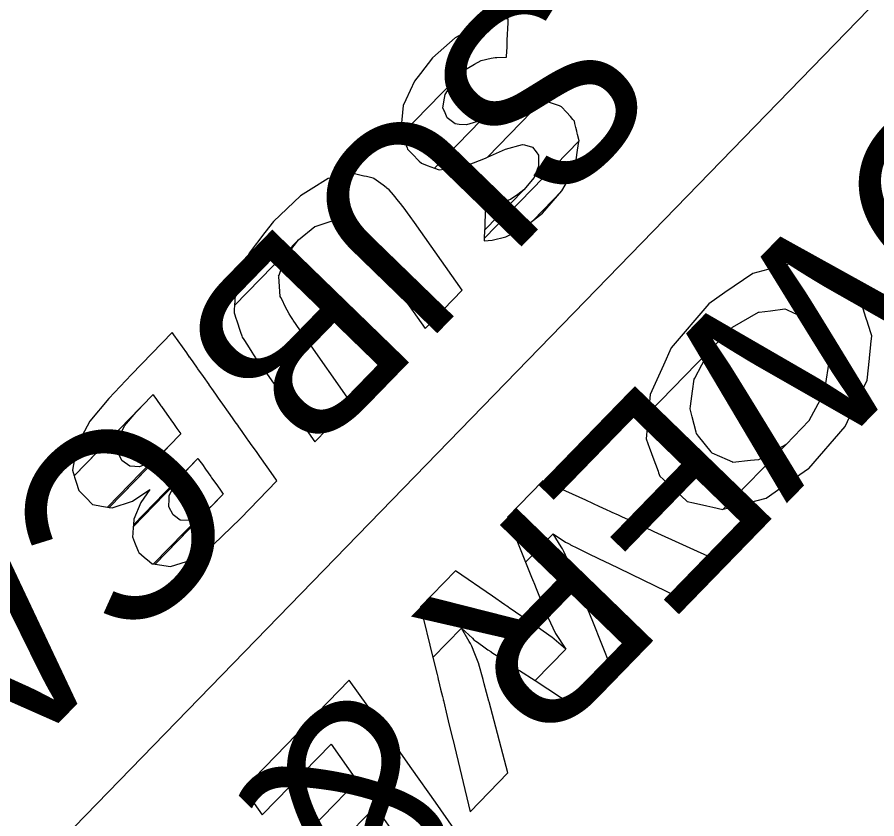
# Model space of a CAD drawing. Extents: x 3962991 to 3983549, y 181631 to 204078.
# Drawn here: x 3971454.7 to 3971644.1, y 195977.6 to 196154.3 of the extents above; entities that cross this region are included whole.
import ezdxf

# ---------------------------------------------------------------- set-up
doc = ezdxf.new("R2010")
doc.units = 0
for name, color, linetype in [('V-ANNO-MASK', 7, 'Continuous'), ('V-ANNO-MASK2', 7, 'Continuous'), ('V-UTIL-IDEN', 7, 'Continuous'), ('V-UTIL-LINE', 7, 'Continuous')]:
    doc.layers.add(name, color=color, linetype=linetype)

msp = doc.modelspace()

# ---------------------------------------------------------------- linework, layer by layer
at = {"layer": 'V-ANNO-MASK'}
for points in [[(3971610.64, 196093.54), (3971607.09, 196091.07), (3971598.8, 196081.35), (3971597.08, 196077.53), (3971594.18, 196071.11), (3971593.8, 196066.98), (3971607.16, 196080.73), (3971612.3, 196085.95), (3971618.06, 196089.21), (3971618.2, 196089.23), (3971620.69, 196089.55), (3971620.7, 196089.56), (3971623.86, 196089.96), (3971624.22, 196089.8), (3971625.72, 196089.12), (3971628.58, 196087.81), (3971628.77, 196087.58), (3971628.77, 196087.58), (3971629.22, 196087.02), (3971631.98, 196083.58), (3971631.99, 196083.59), (3971632.03, 196083.52), (3971632.11, 196083.22), (3971633.11, 196079.21), (3971633.45, 196077.84), (3971633.44, 196077.8), (3971632.83, 196073.55), (3971632.54, 196071.59), (3971632.53, 196071.5), (3971629.22, 196065.4), (3971629.2, 196065.36), (3971624.13, 196060.1), (3971610.24, 196045.79), (3971615.75, 196047.23), (3971619.72, 196048.26), (3971626.19, 196052.77), (3971629.09, 196054.79), (3971629.1, 196054.8), (3971637.11, 196064.02), (3971639.15, 196068.27), (3971642.02, 196074.28), (3971642.5, 196079.01), (3971642.5, 196079.05), (3971642.5, 196079.07), (3971642.81, 196082.09), (3971642.82, 196082.17), (3971643, 196084.02), (3971642.13, 196086.75), (3971642.13, 196086.78), (3971641.71, 196088.07), (3971640.5, 196091.87), (3971640.41, 196092.16), (3971640.39, 196092.24), (3971637.29, 196095.33), (3971636.78, 196095.83), (3971636.57, 196096.04), (3971634.47, 196098.13), (3971632.72, 196098.56), (3971632.31, 196098.66), (3971630.07, 196099.21), (3971628.3, 196099.63), (3971628.21, 196099.66), (3971626.11, 196100.17), (3971626.02, 196100.15), (3971621.19, 196098.93), (3971616.76, 196097.79)], [(3971607.08, 196080.57), (3971607.16, 196080.73), (3971593.8, 196066.98), (3971593.8, 196066.9), (3971593.8, 196066.9), (3971593.53, 196063.96), (3971593.51, 196063.81), (3971593.52, 196063.82), (3971593.29, 196061.33), (3971594.05, 196059.26), (3971594.19, 196058.88), (3971594.19, 196058.88), (3971594.78, 196057.26), (3971595.91, 196054.17), (3971596.02, 196053.86), (3971596.29, 196053.12), (3971599.51, 196050.15), (3971599.56, 196050.09), (3971599.76, 196049.91), (3971602.34, 196047.52), (3971603.71, 196047.22), (3971603.74, 196047.21), (3971606.63, 196046.57), (3971607.96, 196046.28), (3971608.01, 196046.26), (3971610.17, 196045.78), (3971610.2, 196045.79), (3971610.24, 196045.79), (3971624.13, 196060.1), (3971624.05, 196060.06), (3971624.01, 196060.03), (3971618.21, 196056.76), (3971618.05, 196056.67), (3971616.28, 196056.51), (3971612.41, 196056.14), (3971612.39, 196056.15), (3971611.22, 196056.67), (3971607.8, 196058.19), (3971607.63, 196058.4), (3971607.58, 196058.46), (3971604.82, 196061.9), (3971604.37, 196062.46), (3971604.29, 196062.79), (3971603.42, 196066.16), (3971602.97, 196067.92), (3971603.05, 196068.54), (3971603.49, 196071.84), (3971603.83, 196074.44), (3971603.98, 196074.72)], [(3971579.96, 196047.78), (3971570.55, 196052.09), (3971562.74, 196044.06), (3971566.71, 196034.13), (3971572.77, 196040.37), (3971575.54, 196038.55), (3971576.01, 196038.31), (3971576.45, 196038.08), (3971576.61, 196037.99), (3971576.62, 196037.99), (3971578.13, 196037.2), (3971579.5, 196036.54), (3971580.22, 196036.18), (3971580.23, 196036.18), (3971583.11, 196034.78), (3971583.87, 196034.41), (3971583.88, 196034.42), (3971587.1, 196032.85), (3971587.24, 196032.78), (3971587.24, 196032.78), (3971600.41, 196026.39), (3971608.47, 196034.69), (3971595.06, 196040.84), (3971594.92, 196040.91), (3971591.64, 196042.41), (3971590.87, 196042.77), (3971587.94, 196044.11), (3971587.93, 196044.12), (3971587.19, 196044.46), (3971585.8, 196045.09), (3971584.22, 196045.82), (3971584.05, 196045.9), (3971583.58, 196046.11), (3971583.1, 196046.33)], [(3971574.55, 196037.52), (3971572.77, 196040.37), (3971566.71, 196034.13), (3971568.03, 196030.81), (3971568.04, 196030.82), (3971568.23, 196030.31), (3971568.43, 196029.82), (3971568.5, 196029.63), (3971568.51, 196029.64), (3971569.17, 196027.97), (3971569.75, 196026.5), (3971570.07, 196025.73), (3971570.07, 196025.71), (3971571.3, 196022.62), (3971571.67, 196021.84), (3971573.2, 196018.54), (3971573.29, 196018.42), (3971575.57, 196014.95), (3971568.83, 196008.02), (3971577.22, 196002.52), (3971585.53, 196011.07), (3971581.51, 196021.08), (3971579.87, 196025.19), (3971579.81, 196025.35), (3971578.43, 196028.8), (3971578.1, 196029.61), (3971576.86, 196032.71), (3971576.85, 196032.71), (3971576.52, 196033.47), (3971575.88, 196034.88), (3971575.16, 196036.49), (3971575.08, 196036.66), (3971574.82, 196037.09)], [(3971559.42, 196026.62), (3971551.24, 196032.21), (3971543.58, 196024.32), (3971546.29, 196013.11), (3971552.62, 196019.62), (3971554.98, 196017.38), (3971555.34, 196017.03), (3971555.74, 196016.75), (3971555.74, 196016.75), (3971555.88, 196016.64), (3971557.24, 196015.68), (3971558.42, 196014.83), (3971559.07, 196014.41), (3971559.08, 196014.4), (3971561.67, 196012.7), (3971562.36, 196012.26), (3971565.25, 196010.36), (3971565.38, 196010.27), (3971565.39, 196010.28), (3971568.83, 196008.02), (3971575.57, 196014.95), (3971572.5, 196017.6), (3971572.38, 196017.7), (3971569.56, 196019.67), (3971568.89, 196020.13), (3971566.35, 196021.88), (3971566.34, 196021.89), (3971565.69, 196022.32), (3971564.49, 196023.15), (3971563.12, 196024.09), (3971562.96, 196024.19), (3971562.56, 196024.47), (3971562.15, 196024.75)], [(3971554.31, 196016.68), (3971552.62, 196019.62), (3971546.29, 196013.11), (3971547.2, 196009.36), (3971547.34, 196008.8), (3971547.47, 196008.24), (3971547.52, 196008.03), (3971547.98, 196006.15), (3971548.38, 196004.49), (3971548.59, 196003.62), (3971548.59, 196003.6), (3971548.6, 196003.61), (3971549.44, 196000.1), (3971549.44, 196000.11), (3971549.66, 195999.19), (3971550.61, 195995.28), (3971550.65, 195995.1), (3971550.65, 195995.11), (3971554.51, 195979.13), (3971562.83, 195987.7), (3971558.67, 196003.36), (3971558.62, 196003.53), (3971557.59, 196007.35), (3971557.35, 196008.26), (3971556.44, 196011.68), (3971556.44, 196011.7), (3971556.14, 196012.48), (3971555.56, 196013.95), (3971554.9, 196015.63), (3971554.81, 196015.8), (3971554.56, 196016.23)], [(3971531.95, 196002.38), (3971527.87, 196008.15), (3971504.61, 195984.2), (3971508.69, 195978.42), (3971523.84, 195994.02), (3971529.6, 195985.87), (3971514.45, 195970.27), (3971518.43, 195964.63), (3971533.58, 195980.23), (3971538.76, 195972.87), (3971523.61, 195957.27), (3971527.67, 195951.49), (3971550.93, 195975.44), (3971546.86, 195981.21), (3971541.68, 195988.57), (3971537.7, 195994.22)]]:
    msp.add_lwpolyline(points, close=True, dxfattribs=at)
at = {"layer": 'V-ANNO-MASK2'}
for points in [[(3971551.21, 196149.74), (3971546.21, 196145.27), (3971543.52, 196141.82), (3971543.52, 196141.82), (3971542.2, 196140.14), (3971540.29, 196136.01), (3971539.71, 196134.78), (3971539.44, 196131.74), (3971539.24, 196129.52), (3971539.22, 196129.4), (3971539.53, 196128.54), (3971551.02, 196140.37), (3971553.83, 196142.96), (3971555.43, 196143.88), (3971556.95, 196144.75), (3971559.11, 196145.21), (3971559.98, 196145.4), (3971560.4, 196145.41), (3971562.35, 196145.43), (3971562.51, 196145.43), (3971562.53, 196145.61), (3971562.62, 196147.7), (3971562.64, 196148.14), (3971562.67, 196148.89), (3971562.76, 196150.73), (3971562.79, 196151.46), (3971562.83, 196152.23), (3971562.85, 196152.56), (3971562.9, 196153.78), (3971562.91, 196153.89), (3971560.72, 196153.66), (3971557.12, 196152.7), (3971556.28, 196152.48), (3971551.88, 196150.1)], [(3971550.41, 196139.44), (3971551.02, 196140.37), (3971539.53, 196128.54), (3971539.61, 196128.31), (3971539.8, 196127.78), (3971539.97, 196127.26), (3971540.42, 196125.98), (3971540.61, 196125.45), (3971540.71, 196125.14), (3971541.69, 196124.15), (3971543.26, 196122.54), (3971543.74, 196122.05), (3971545.01, 196121.58), (3971546.63, 196120.97), (3971556.87, 196131.51), (3971553.67, 196130.5), (3971552.09, 196130.64), (3971551.2, 196130.72), (3971549.41, 196132.1), (3971548.84, 196133.51), (3971548.72, 196133.8), (3971548.51, 196134.3), (3971548.85, 196136.4), (3971548.98, 196137.23)], [(3971559.34, 196132.65), (3971556.86, 196131.5), (3971546.63, 196120.97), (3971547.64, 196120.6), (3971548.79, 196120.73), (3971552.06, 196121.09), (3971552.06, 196121.1), (3971552.59, 196121.15), (3971557.89, 196123.19), (3971558.32, 196123.38), (3971570.54, 196135.95), (3971570.25, 196135.92), (3971566.45, 196135.42), (3971565.9, 196135.35), (3971561.2, 196133.5)], [(3971572.21, 196135.37), (3971570.53, 196135.95), (3971558.32, 196123.38), (3971562.27, 196125.14), (3971566, 196126.23), (3971566.48, 196126.11), (3971568.25, 196125.64), (3971569.03, 196124.56), (3971569.53, 196123.87), (3971569.55, 196123.19), (3971569.55, 196123.2), (3971569.57, 196122.54), (3971569.59, 196121.45), (3971568.91, 196119.76), (3971568.57, 196118.92), (3971566.31, 196116.17), (3971557.69, 196107.29), (3971557.62, 196105.48), (3971578.5, 196126.98), (3971578.17, 196128.38), (3971578.09, 196128.71), (3971577.99, 196129.11), (3971577.81, 196129.91), (3971577.59, 196130.8), (3971577.46, 196131.34), (3971577.15, 196131.71), (3971576.59, 196132.34), (3971575.72, 196133.33), (3971574.65, 196134.53), (3971574.22, 196134.69)], [(3971578.4, 196126.39), (3971578.49, 196126.97), (3971557.62, 196105.49), (3971557.6, 196104.97), (3971559.35, 196105.11), (3971562.33, 196105.87), (3971562.49, 196105.95), (3971566.08, 196107.65), (3971568.48, 196109.52), (3971574.73, 196115.96), (3971575.41, 196117.27), (3971577.66, 196121.57), (3971577.68, 196121.68), (3971578.1, 196124.41)], [(3971517.12, 196114.88), (3971511.13, 196109.21), (3971509.28, 196106.81), (3971505.78, 196102.27), (3971504.64, 196099.56), (3971502.85, 196095.3), (3971502.71, 196092.99), (3971502.58, 196090.68), (3971516.66, 196105.18), (3971520.27, 196108.09), (3971520.33, 196108.11), (3971521.21, 196108.4), (3971523.9, 196109.28), (3971524.04, 196109.25), (3971524.08, 196109.24), (3971526.99, 196108.66), (3971527.63, 196108.14), (3971527.81, 196107.99), (3971528.27, 196107.62), (3971529.43, 196106.67), (3971530.57, 196105.31), (3971531.01, 196104.79), (3971531.52, 196104.16), (3971531.6, 196104.06), (3971533.1, 196101.92), (3971534.02, 196100.62), (3971544.55, 196085.65), (3971552.75, 196094.09), (3971542.2, 196109.04), (3971541.27, 196110.33), (3971539.72, 196112.43), (3971539.65, 196112.54), (3971539.16, 196113.19), (3971538.73, 196113.71), (3971537.59, 196115.08), (3971536.63, 196116.23), (3971536.15, 196116.59), (3971535.96, 196116.72), (3971535.31, 196117.22), (3971533.29, 196118.72), (3971533.25, 196118.73), (3971533.12, 196118.76), (3971531.62, 196119.12), (3971531.13, 196119.24), (3971531.1, 196119.24), (3971530.46, 196119.39), (3971528.75, 196119.8), (3971526.13, 196119.28), (3971523.22, 196118.69), (3971519.43, 196116.32)], [(3971559.07, 196113.1), (3971557.91, 196113.1), (3971557.86, 196111.85), (3971557.84, 196111.13), (3971557.81, 196110.43), (3971557.76, 196109.27), (3971557.72, 196108.24), (3971557.7, 196107.73), (3971557.69, 196107.29), (3971566.31, 196116.17), (3971564.97, 196115.21), (3971563.39, 196114.07), (3971561.99, 196113.61), (3971560.4, 196113.09), (3971559.75, 196113.1)], [(3971570.44, 196111.05), (3971574.73, 196115.96), (3971568.48, 196109.52)], [(3971513.83, 196101.46), (3971516.66, 196105.18), (3971502.58, 196090.68), (3971502.53, 196089.82), (3971502.53, 196089.79), (3971502.48, 196089.12), (3971502.95, 196087.7), (3971502.99, 196087.58), (3971503, 196087.54), (3971503.88, 196084.86), (3971504.17, 196083.99), (3971504.24, 196083.73), (3971504.59, 196083.23), (3971505.41, 196081.94), (3971505.42, 196081.95), (3971506.4, 196080.42), (3971506.79, 196079.85), (3971507.23, 196079.16), (3971507.3, 196079.04), (3971508.81, 196076.91), (3971509.73, 196075.61), (3971520.27, 196060.65), (3971528.4, 196069.02), (3971517.91, 196084.03), (3971517, 196085.34), (3971515.51, 196087.5), (3971515.44, 196087.61), (3971514.98, 196088.29), (3971514.59, 196088.85), (3971513.75, 196090.52), (3971513.04, 196091.93), (3971512.76, 196092.5), (3971512.64, 196092.71), (3971512.56, 196093.79), (3971512.3, 196097.11), (3971512.29, 196097.16), (3971512.38, 196097.41), (3971513.38, 196100.34), (3971513.7, 196101.29)], [(3971610.64, 196093.54), (3971607.09, 196091.07), (3971598.8, 196081.35), (3971597.08, 196077.53), (3971594.18, 196071.11), (3971593.8, 196066.98), (3971607.16, 196080.73), (3971612.3, 196085.95), (3971618.06, 196089.21), (3971618.2, 196089.23), (3971620.69, 196089.55), (3971620.7, 196089.56), (3971623.86, 196089.96), (3971624.22, 196089.8), (3971625.72, 196089.12), (3971628.58, 196087.81), (3971628.77, 196087.58), (3971628.77, 196087.58), (3971629.22, 196087.02), (3971631.98, 196083.58), (3971631.99, 196083.59), (3971632.03, 196083.52), (3971632.11, 196083.22), (3971633.11, 196079.21), (3971633.45, 196077.84), (3971633.44, 196077.8), (3971632.83, 196073.55), (3971632.54, 196071.59), (3971632.53, 196071.5), (3971629.22, 196065.4), (3971629.2, 196065.36), (3971624.13, 196060.1), (3971610.24, 196045.79), (3971615.75, 196047.23), (3971619.72, 196048.26), (3971626.19, 196052.77), (3971629.09, 196054.79), (3971629.1, 196054.8), (3971637.11, 196064.02), (3971639.15, 196068.27), (3971642.02, 196074.28), (3971642.5, 196079.01), (3971642.5, 196079.05), (3971642.5, 196079.07), (3971642.81, 196082.09), (3971642.82, 196082.17), (3971643, 196084.02), (3971642.13, 196086.75), (3971642.13, 196086.78), (3971641.71, 196088.07), (3971640.5, 196091.87), (3971640.41, 196092.16), (3971640.39, 196092.24), (3971637.29, 196095.33), (3971636.78, 196095.83), (3971636.57, 196096.04), (3971634.47, 196098.13), (3971632.72, 196098.56), (3971632.31, 196098.66), (3971630.07, 196099.21), (3971628.3, 196099.63), (3971628.21, 196099.66), (3971626.11, 196100.17), (3971626.02, 196100.15), (3971621.19, 196098.93), (3971616.76, 196097.79)], [(3971488.91, 196084.7), (3971488.86, 196084.76), (3971479.87, 196075.5), (3971474.85, 196070.21), (3971470.68, 196065.19), (3971467.79, 196059.86), (3971466.88, 196054.38), (3971467.25, 196053.17), (3971484.62, 196071.06), (3971484.63, 196071.05), (3971484.79, 196070.83), (3971485.39, 196069.98), (3971486.35, 196068.62), (3971486.45, 196068.48), (3971486.45, 196068.48), (3971487.67, 196066.74), (3971488.91, 196065), (3971488.95, 196064.94), (3971489.88, 196063.62), (3971490.53, 196062.69), (3971490.72, 196062.44), (3971490.72, 196062.43), (3971474.98, 196046.22), (3971475.6, 196046.11), (3971480.1, 196047.55), (3971483.88, 196050.16), (3971481.89, 196047.31), (3971480.38, 196043.58), (3971480.28, 196042.34), (3971494.52, 196057.01), (3971494.53, 196057), (3971494.67, 196056.8), (3971495.22, 196056.03), (3971495.49, 196055.63), (3971496.18, 196054.66), (3971497.32, 196053.05), (3971497.52, 196052.75), (3971497.53, 196052.76), (3971498.42, 196051.49), (3971499.32, 196050.21), (3971499.77, 196049.57), (3971499.91, 196049.37), (3971500.07, 196049.15), (3971500.07, 196049.13), (3971485.08, 196033.69), (3971488.47, 196033.18), (3971493.2, 196034.65), (3971497.89, 196037.93), (3971503.86, 196043.76), (3971511.92, 196052.05), (3971511.79, 196052.24), (3971511.16, 196053.15), (3971509.77, 196055.12), (3971508.13, 196057.43), (3971508.13, 196057.44), (3971507.97, 196057.66), (3971507.83, 196057.86), (3971507.38, 196058.5), (3971506.48, 196059.78), (3971505.58, 196061.05), (3971505.37, 196061.35), (3971504.24, 196062.96), (3971503.55, 196063.93), (3971503.28, 196064.32), (3971502.73, 196065.09), (3971502.59, 196065.3), (3971502.58, 196065.3), (3971502.12, 196065.96), (3971501.23, 196067.22), (3971500.9, 196067.69), (3971500.38, 196068.43), (3971499.07, 196070.28), (3971498.77, 196070.72), (3971498.76, 196070.72), (3971498.58, 196070.98), (3971497.93, 196071.91), (3971497, 196073.22), (3971496.96, 196073.29), (3971495.72, 196075.03), (3971494.5, 196076.77), (3971494.4, 196076.91), (3971493.44, 196078.27), (3971492.84, 196079.12), (3971492.69, 196079.34), (3971492.68, 196079.35), (3971492.03, 196080.27), (3971490.17, 196082.91), (3971489.21, 196084.27)], [(3971607.08, 196080.57), (3971607.16, 196080.73), (3971593.8, 196066.98), (3971593.8, 196066.9), (3971593.8, 196066.9), (3971593.53, 196063.96), (3971593.51, 196063.81), (3971593.52, 196063.82), (3971593.29, 196061.33), (3971594.05, 196059.26), (3971594.19, 196058.88), (3971594.19, 196058.88), (3971594.78, 196057.26), (3971595.91, 196054.17), (3971596.02, 196053.86), (3971596.29, 196053.12), (3971599.51, 196050.15), (3971599.56, 196050.09), (3971599.76, 196049.91), (3971602.34, 196047.52), (3971603.71, 196047.22), (3971603.74, 196047.21), (3971606.63, 196046.57), (3971607.96, 196046.28), (3971608.01, 196046.26), (3971610.17, 196045.78), (3971610.2, 196045.79), (3971610.24, 196045.79), (3971624.13, 196060.1), (3971624.05, 196060.06), (3971624.01, 196060.03), (3971618.21, 196056.76), (3971618.05, 196056.67), (3971616.28, 196056.51), (3971612.41, 196056.14), (3971612.39, 196056.15), (3971611.22, 196056.67), (3971607.8, 196058.19), (3971607.63, 196058.4), (3971607.58, 196058.46), (3971604.82, 196061.9), (3971604.37, 196062.46), (3971604.29, 196062.79), (3971603.42, 196066.16), (3971602.97, 196067.92), (3971603.05, 196068.54), (3971603.49, 196071.84), (3971603.83, 196074.44), (3971603.98, 196074.72)], [(3971480.92, 196067.23), (3971483.03, 196069.41), (3971467.25, 196053.17), (3971467.25, 196053.15), (3971467.34, 196052.86), (3971467.68, 196051.75), (3971468.23, 196049.95), (3971468.35, 196049.84), (3971469.82, 196048.36), (3971471.3, 196046.88), (3971471.35, 196046.82), (3971473.25, 196046.51), (3971474.59, 196046.28), (3971484.38, 196056.36), (3971481.66, 196055.16), (3971479.6, 196055.31), (3971479.49, 196055.31), (3971477.75, 196056.52), (3971476.77, 196058.51), (3971476.78, 196058.76), (3971476.87, 196061.21), (3971478.36, 196064.21)], [(3971486.99, 196058.6), (3971484.37, 196056.35), (3971474.59, 196046.28), (3971474.96, 196046.22), (3971474.98, 196046.22), (3971489.25, 196060.91)], [(3971491.79, 196054.18), (3971493.65, 196056.11), (3971480.28, 196042.34), (3971480.28, 196042.32)], [(3971489.51, 196051.48), (3971491.78, 196054.17), (3971480.28, 196042.33), (3971480.25, 196041.94)], [(3971488.19, 196048.79), (3971489.5, 196051.47), (3971480.25, 196041.94), (3971480.13, 196040.49), (3971480.07, 196039.75), (3971480.55, 196038.56), (3971481.33, 196036.59), (3971481.47, 196036.23), (3971482.66, 196035.25), (3971483.85, 196034.27), (3971484.44, 196033.78), (3971484.74, 196033.74), (3971494.99, 196044.3), (3971494.41, 196044.05), (3971492.6, 196043.29), (3971490.6, 196043.43), (3971489.35, 196044.33), (3971489.05, 196044.54), (3971488.11, 196046.35), (3971488.17, 196048.1)], [(3971579.96, 196047.78), (3971570.55, 196052.09), (3971562.74, 196044.06), (3971566.71, 196034.13), (3971572.77, 196040.37), (3971575.54, 196038.55), (3971576.01, 196038.31), (3971576.45, 196038.08), (3971576.61, 196037.99), (3971576.62, 196037.99), (3971578.13, 196037.2), (3971579.5, 196036.54), (3971580.22, 196036.18), (3971580.23, 196036.18), (3971583.11, 196034.78), (3971583.87, 196034.41), (3971583.88, 196034.42), (3971587.1, 196032.85), (3971587.24, 196032.78), (3971587.24, 196032.78), (3971600.41, 196026.39), (3971608.47, 196034.69), (3971595.06, 196040.84), (3971594.92, 196040.91), (3971591.64, 196042.41), (3971590.87, 196042.77), (3971587.94, 196044.11), (3971587.93, 196044.12), (3971587.19, 196044.46), (3971585.8, 196045.09), (3971584.22, 196045.82), (3971584.05, 196045.9), (3971583.58, 196046.11), (3971583.1, 196046.33)], [(3971497.33, 196046.33), (3971494.98, 196044.29), (3971484.74, 196033.74), (3971485.06, 196033.69), (3971485.08, 196033.69), (3971499.4, 196048.44)], [(3971574.55, 196037.52), (3971572.77, 196040.37), (3971566.71, 196034.13), (3971568.03, 196030.81), (3971568.04, 196030.82), (3971568.23, 196030.31), (3971568.43, 196029.82), (3971568.5, 196029.63), (3971568.51, 196029.64), (3971569.17, 196027.97), (3971569.75, 196026.5), (3971570.07, 196025.73), (3971570.07, 196025.71), (3971571.3, 196022.62), (3971571.67, 196021.84), (3971573.2, 196018.54), (3971573.29, 196018.42), (3971575.57, 196014.95), (3971568.83, 196008.02), (3971577.22, 196002.52), (3971585.53, 196011.07), (3971581.51, 196021.08), (3971579.87, 196025.19), (3971579.81, 196025.35), (3971578.43, 196028.8), (3971578.1, 196029.61), (3971576.86, 196032.71), (3971576.85, 196032.71), (3971576.52, 196033.47), (3971575.88, 196034.88), (3971575.16, 196036.49), (3971575.08, 196036.66), (3971574.82, 196037.09)], [(3971559.42, 196026.62), (3971551.24, 196032.21), (3971543.58, 196024.32), (3971546.29, 196013.11), (3971552.62, 196019.62), (3971554.98, 196017.38), (3971555.34, 196017.03), (3971555.74, 196016.75), (3971555.74, 196016.75), (3971555.88, 196016.64), (3971557.24, 196015.68), (3971558.42, 196014.83), (3971559.07, 196014.41), (3971559.08, 196014.4), (3971561.67, 196012.7), (3971562.36, 196012.26), (3971565.25, 196010.36), (3971565.38, 196010.27), (3971565.39, 196010.28), (3971568.83, 196008.02), (3971575.57, 196014.95), (3971572.5, 196017.6), (3971572.38, 196017.7), (3971569.56, 196019.67), (3971568.89, 196020.13), (3971566.35, 196021.88), (3971566.34, 196021.89), (3971565.69, 196022.32), (3971564.49, 196023.15), (3971563.12, 196024.09), (3971562.96, 196024.19), (3971562.56, 196024.47), (3971562.15, 196024.75)], [(3971554.31, 196016.68), (3971552.62, 196019.62), (3971546.29, 196013.11), (3971547.2, 196009.36), (3971547.34, 196008.8), (3971547.47, 196008.24), (3971547.52, 196008.03), (3971547.98, 196006.15), (3971548.38, 196004.49), (3971548.59, 196003.62), (3971548.59, 196003.6), (3971548.6, 196003.61), (3971549.44, 196000.1), (3971549.44, 196000.11), (3971549.66, 195999.19), (3971550.61, 195995.28), (3971550.65, 195995.1), (3971550.65, 195995.11), (3971554.51, 195979.13), (3971562.83, 195987.7), (3971558.67, 196003.36), (3971558.62, 196003.53), (3971557.59, 196007.35), (3971557.35, 196008.26), (3971556.44, 196011.68), (3971556.44, 196011.7), (3971556.14, 196012.48), (3971555.56, 196013.95), (3971554.9, 196015.63), (3971554.81, 196015.8), (3971554.56, 196016.23)], [(3971531.95, 196002.38), (3971527.87, 196008.15), (3971504.61, 195984.2), (3971508.69, 195978.42), (3971523.84, 195994.02), (3971529.6, 195985.87), (3971514.45, 195970.27), (3971518.43, 195964.63), (3971533.58, 195980.23), (3971538.76, 195972.87), (3971523.61, 195957.27), (3971527.67, 195951.49), (3971550.93, 195975.44), (3971546.86, 195981.21), (3971541.68, 195988.57), (3971537.7, 195994.22)]]:
    msp.add_lwpolyline(points, close=True, dxfattribs=at)
at = {"layer": 'V-UTIL-LINE'}
msp.add_line((3972191.85, 196721.9), (3970928.71, 195421.26), dxfattribs=at)

# ---------------------------------------------------------------- texts
at = {"layer": 'V-ANNO-MASK'}
msp.add_text('1 SUB CABLE', height=41.9999, rotation=225.8381, dxfattribs=at).set_placement((3971601.09, 196200.32))
at = {"layer": 'V-UTIL-IDEN'}
for s, p in [('LA. POWER & LIGHT CO.', (3971757.08, 196244.16)), ('1 SUB CABLE', (3971601.09, 196200.32))]:
    msp.add_text(s, height=41.9999, rotation=225.8381, dxfattribs=at).set_placement(p)

doc.saveas('drawing.dxf')
